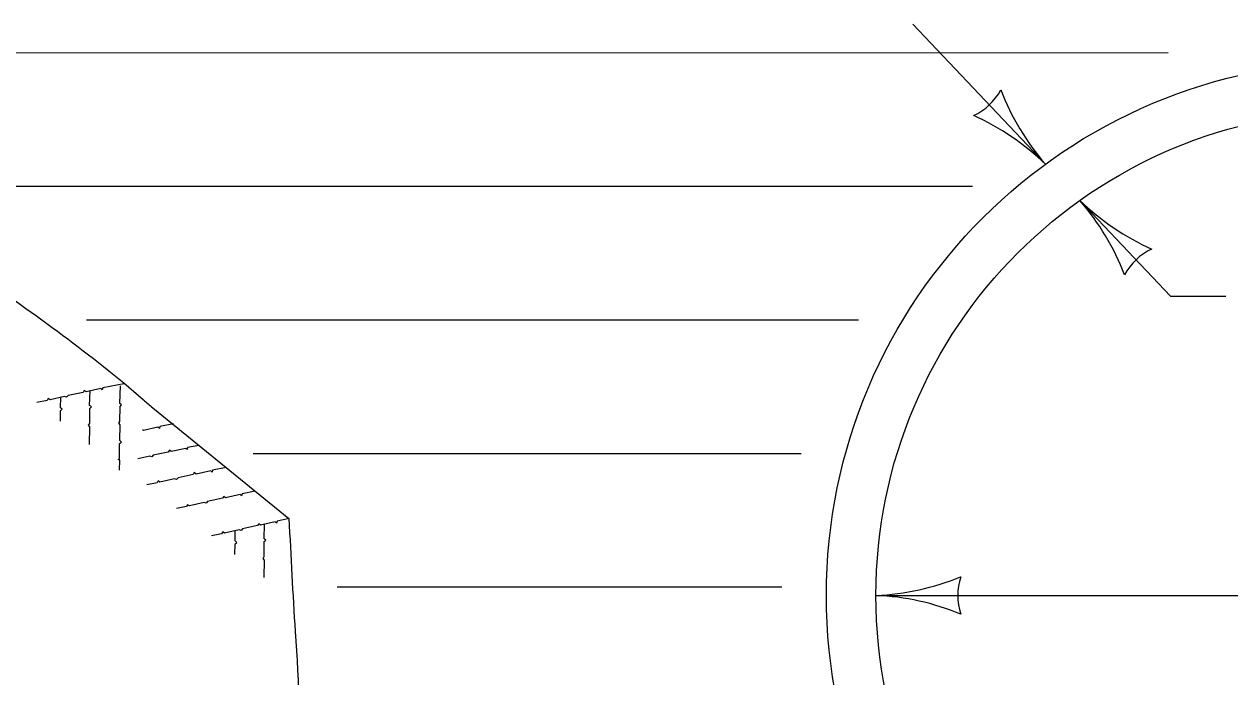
# Model space of a CAD drawing. Extents: x 49991.4 to 50021, y 49987.6 to 50011.4.
# Drawn here: x 50002.154 to 50003.238, y 49997.044 to 49997.63 of the extents above; entities that cross this region are included whole.
import ezdxf

# ---------------------------------------------------------------- set-up
doc = ezdxf.new("R2010")
doc.units = 0
doc.layers.add('Level 1', color=7, linetype='Continuous')
doc.layers.add('Level 3', color=7, linetype='Continuous')

msp = doc.modelspace()

# ---------------------------------------------------------------- linework, layer by layer
at = {"layer": 'Level 1'}
for p, q in [((50001.9129, 49997.6046), (50003.1822, 49997.6047)), ((50002.0489, 49997.4846), (50003.0064, 49997.4846)), ((50002.2102, 49997.3646), (50002.9039, 49997.3646)), ((50002.2697, 49997.2855), (50002.3921, 49997.186)), ((50002.36, 49997.2446), (50002.8509, 49997.2446)), ((50002.8509, 49997.2446), (50002.8523, 49997.2446)), ((50002.4355, 49997.1246), (50002.835, 49997.1246))]:
    msp.add_line(p, q, dxfattribs=at)
for points in [[(50002.2439, 49997.3071), (50002.2248, 49997.3034), (50002.2243, 49997.3017), (50002.2231, 49997.3028), (50002.2099, 49997.2998), (50002.2082, 49997.3011), (50002.2071, 49997.2994), (50002.1937, 49997.2965), (50002.1924, 49997.295), (50002.1905, 49997.2957), (50002.1775, 49997.2927), (50002.1758, 49997.2939), (50002.1748, 49997.292), (50002.1657, 49997.2902)], [(50002.213, 49997.2527), (50002.2132, 49997.2683), (50002.212, 49997.2699), (50002.2131, 49997.2715), (50002.2131, 49997.285), (50002.2146, 49997.2863), (50002.213, 49997.2876), (50002.2134, 49997.3007)], [(50002.2398, 49997.2294), (50002.2402, 49997.2384), (50002.2386, 49997.2391), (50002.2398, 49997.2401), (50002.24, 49997.2536), (50002.2416, 49997.2548), (50002.2402, 49997.2563), (50002.2404, 49997.2701), (50002.2392, 49997.2717), (50002.2403, 49997.2733), (50002.2404, 49997.2867), (50002.2418, 49997.2881), (50002.2403, 49997.2894), (50002.2407, 49997.3052)], [(50002.1869, 49997.2734), (50002.1869, 49997.2829), (50002.1885, 49997.2842), (50002.1869, 49997.2856), (50002.1871, 49997.2951)], [(50002.2885, 49997.2712), (50002.2761, 49997.2688), (50002.2757, 49997.2671), (50002.2744, 49997.2681), (50002.2613, 49997.2651), (50002.2605, 49997.2659)], [(50002.3112, 49997.2518), (50002.3011, 49997.2499), (50002.3007, 49997.2481), (50002.2995, 49997.2491), (50002.2863, 49997.2462), (50002.2847, 49997.2475), (50002.2836, 49997.2458), (50002.2701, 49997.243), (50002.2688, 49997.2414), (50002.267, 49997.2421), (50002.2562, 49997.2396)], [(50002.3358, 49997.2318), (50002.3234, 49997.2296), (50002.3231, 49997.2278), (50002.3218, 49997.2288), (50002.3087, 49997.226), (50002.307, 49997.2273), (50002.306, 49997.2256), (50002.2925, 49997.2227), (50002.2912, 49997.2211), (50002.2893, 49997.2218), (50002.2762, 49997.2188), (50002.2746, 49997.22), (50002.2736, 49997.2182), (50002.2645, 49997.2164)], [(50002.3618, 49997.2106), (50002.35, 49997.2082), (50002.3495, 49997.2065), (50002.3483, 49997.2075), (50002.3351, 49997.2046), (50002.3335, 49997.2059), (50002.3324, 49997.2042), (50002.3189, 49997.2014), (50002.3177, 49997.1998), (50002.3158, 49997.2004), (50002.3028, 49997.1975), (50002.3011, 49997.1985), (50002.3001, 49997.1968), (50002.291, 49997.195)], [(50002.3922, 49997.186), (50002.3815, 49997.1837), (50002.381, 49997.182), (50002.3798, 49997.183), (50002.3666, 49997.1801), (50002.365, 49997.1814), (50002.3639, 49997.1797), (50002.3505, 49997.1768), (50002.3492, 49997.1753), (50002.3473, 49997.176), (50002.3343, 49997.173), (50002.3326, 49997.1742), (50002.3316, 49997.1723), (50002.3225, 49997.1705)], [(50002.3697, 49997.133), (50002.37, 49997.1486), (50002.3688, 49997.1502), (50002.3698, 49997.1518), (50002.3698, 49997.1653), (50002.3713, 49997.1666), (50002.3698, 49997.1679), (50002.3702, 49997.181)], [(50002.3436, 49997.1537), (50002.3437, 49997.1632), (50002.3452, 49997.1645), (50002.3437, 49997.1659), (50002.3439, 49997.1754)]]:
    msp.add_lwpolyline(points, dxfattribs=at)
for radius in [0.48, 0.4355]:
    msp.add_circle((50003.355, 49997.1169), radius, dxfattribs=at)
for points in [[(50002.113, 49997.4052), (50002.2614, 49997.2928), (50002.2697, 49997.2855)], [(50002.3921, 49997.186), (50002.3977, 49997.0846), (50002.3953, 49996.9436), (50002.3868, 49996.8103), (50002.4143, 49996.7807), (50002.4798, 49996.7786), (50002.6899, 49996.7744), (50002.783, 49996.768), (50002.8295, 49996.7426), (50002.876, 49996.6982), (50002.8979, 49996.6763)]]:
    msp.add_spline(points, degree=3, dxfattribs=at)
at = {"layer": 'Level 3'}
for p, q in [((50003.0718, 49997.5045), (50002.9526, 49997.6304)), ((50003.1842, 49997.3859), (50003.1027, 49997.4718)), ((50003.1842, 49997.3859), (50003.2339, 49997.3859)), ((50002.9195, 49997.1169), (50003.7904, 49997.1169))]:
    msp.add_line(p, q, dxfattribs=at)
for centre, radius, start, end in [((50002.9836, 49997.5975), 0.0548, 295.5926, 331.315), ((50003.2394, 49997.6506), 0.2223, 200.9098, 221.0933), ((50002.9108, 49997.3361), 0.233, 46.2811, 65.531), ((50002.9352, 49997.3257), 0.2223, 20.9098, 41.0933), ((50003.2638, 49997.6402), 0.233, 226.2811, 245.531), ((50003.1909, 49997.3788), 0.0548, 115.5926, 151.315), ((50002.908, 49997.3496), 0.233, 272.8273, 292.0772), ((50003.0478, 49997.1169), 0.0548, 162.1388, 197.8612), ((50002.9104, 49996.8948), 0.2223, 67.456, 87.6395)]:
    msp.add_arc(centre, radius, start, end, dxfattribs=at)

doc.saveas('drawing.dxf')
